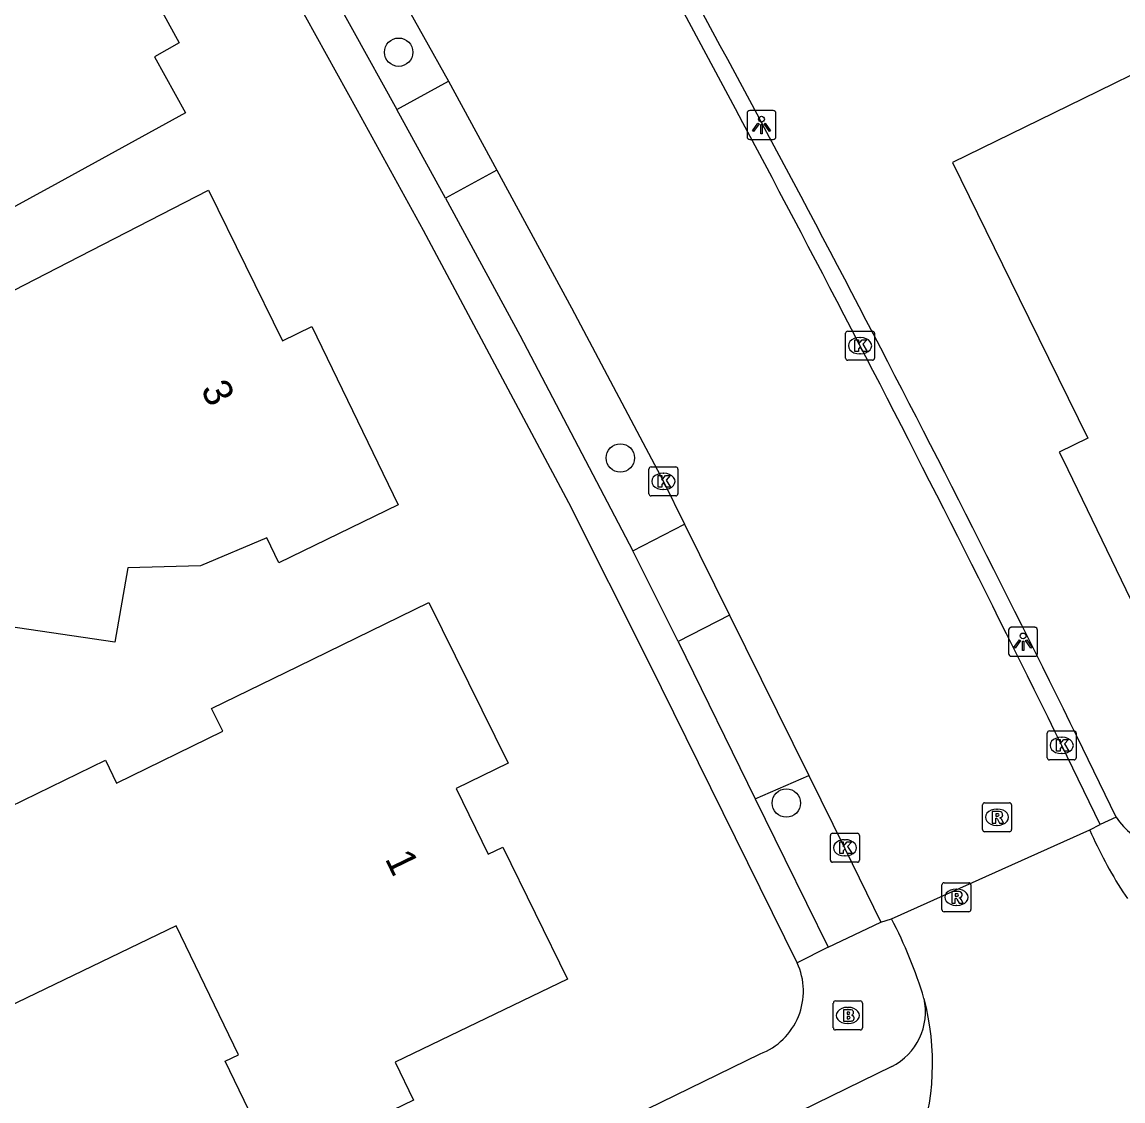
# Model space of a CAD drawing. Extents: x 160457 to 162082, y 388340 to 389736.
# Drawn here: x 161102.8 to 161140.74, y 389203.36 to 389240.55 of the extents above; entities that cross this region are included whole.
import ezdxf

# ---------------------------------------------------------------- set-up
doc = ezdxf.new("R2010")
doc.units = 0
for name, color, linetype in [('IMGEO_Boom', 7, 'Continuous'), ('IMGEO_Brandkraan', 7, 'Continuous'), ('IMGEO_Fietspad_gesloten', 7, 'Continuous'), ('IMGEO_Kolk', 7, 'Continuous'), ('IMGEO_Lichtpunt', 7, 'Continuous'), ('IMGEO_Pand', 7, 'Continuous'), ('IMGEO_Pand_nummerreeks', 7, 'Continuous'), ('IMGEO_Parkeervlak_halfverhard', 7, 'Continuous'), ('IMGEO_Rijbaan_lokaal_gesloten', 7, 'Continuous'), ('IMGEO_Rijbaan_lokaal_open', 7, 'Continuous'), ('IMGEO_Rioolput', 7, 'Continuous'), ('IMGEO_Voetpad_open', 7, 'Continuous')]:
    doc.layers.add(name, color=color, linetype=linetype)

msp = doc.modelspace()

# ---------------------------------------------------------------- linework, layer by layer
at = {"layer": 'IMGEO_Boom'}
for centre in [(161115.782, 389239.51), (161123.422, 389225.525), (161129.143, 389213.629)]:
    msp.add_circle(centre, 0.489, dxfattribs=at)
at = {"layer": 'IMGEO_Brandkraan'}
for p, q in [((161130.761, 389205.88), (161130.761, 389206.732)), ((161130.836, 389206.806), (161131.688, 389206.806)), ((161131.762, 389206.732), (161131.762, 389205.88)), ((161131.249, 389206.586), (161131.274, 389206.586)), ((161131.272, 389206.026), (161131.247, 389206.026)), ((161131.688, 389205.806), (161130.836, 389205.806))]:
    msp.add_line(p, q, dxfattribs=at)
for points in [[(161130.761, 389205.88), (161130.761, 389206.732)], [(161130.836, 389206.806), (161131.688, 389206.806)], [(161131.762, 389206.732), (161131.762, 389205.88)], [(161131.109, 389206.506), (161131.109, 389206.106), (161131.322, 389206.106)], [(161131.34, 389206.506), (161131.109, 389206.506)], [(161131.288, 389206.425), (161131.234, 389206.425), (161131.234, 389206.349)], [(161131.234, 389206.349), (161131.287, 389206.349)], [(161131.296, 389206.273), (161131.234, 389206.273), (161131.234, 389206.192)], [(161131.234, 389206.192), (161131.296, 389206.192)], [(161131.688, 389205.806), (161130.836, 389205.806)]]:
    msp.add_lwpolyline(points, dxfattribs=at)
for centre, radius, start, end in [((161130.838, 389206.73), 0.0765, 91.552, 178.448), ((161130.838, 389206.73), 0.0765, 91.552, 178.448), ((161131.686, 389206.73), 0.0765, 1.552, 88.448), ((161131.686, 389206.73), 0.0765, 1.552, 88.448), ((161131.289, 389206.387), 0.0379, 267.8285, 90.9355), ((161131.344, 389206.361), 0.145, 59.4692, 91.5367), ((161131.369, 389206.408), 0.0922, 285.5137, 58.1501), ((161131.374, 389206.216), 0.105, 301.3115, 78.989), ((161131.297, 389206.232), 0.0404, 269.8759, 90.5077), ((161131.328, 389206.357), 0.251, 268.6676, 293.5347), ((161130.838, 389205.882), 0.0765, 181.552, 268.448), ((161130.838, 389205.882), 0.0765, 181.552, 268.448), ((161131.686, 389205.882), 0.0765, 271.552, 358.448), ((161131.686, 389205.882), 0.0765, 271.552, 358.448)]:
    msp.add_arc(centre, radius, start, end, dxfattribs=at)
for centre, major_axis, ratio, start_param, end_param in [((161131.248, 389206.306), (-0.387, 0.002), 0.722429, 4.712389, 7.853982), ((161131.273, 389206.306), (-0.39, 0.002), 0.717154, 1.570796, 4.712389)]:
    msp.add_ellipse(centre, major_axis=major_axis, ratio=ratio, start_param=start_param, end_param=end_param, dxfattribs=at)
at = {"layer": 'IMGEO_Fietspad_gesloten'}
msp.add_lwpolyline([(161132.774, 389204.546), (161021.386, 389150.057), (161000, 389139.59), (160954.879, 389117.505), (160945.498, 389112.928)], dxfattribs=at)
msp.add_arc((161131.822, 389206.434), 2.115, 296.7615, 12.5545, dxfattribs=at)
at = {"layer": 'IMGEO_Kolk'}
for p, q in [((161131.181, 389228.968), (161131.181, 389229.82)), ((161131.256, 389229.894), (161132.108, 389229.894)), ((161132.182, 389229.82), (161132.182, 389228.968)), ((161131.669, 389229.674), (161131.694, 389229.674)), ((161131.692, 389229.114), (161131.667, 389229.114)), ((161132.108, 389228.894), (161131.256, 389228.894)), ((161124.405, 389224.289), (161124.405, 389225.141)), ((161124.48, 389225.215), (161125.332, 389225.215)), ((161124.893, 389224.995), (161124.918, 389224.995)), ((161125.406, 389225.141), (161125.406, 389224.289)), ((161125.332, 389224.215), (161124.48, 389224.215)), ((161124.916, 389224.435), (161124.891, 389224.435)), ((161138.131, 389215.19), (161138.131, 389216.042)), ((161138.206, 389216.116), (161139.058, 389216.116)), ((161138.619, 389215.896), (161138.644, 389215.896)), ((161139.132, 389216.042), (161139.132, 389215.19)), ((161139.058, 389215.116), (161138.206, 389215.116)), ((161138.642, 389215.336), (161138.617, 389215.336)), ((161130.662, 389211.66), (161130.662, 389212.512)), ((161130.737, 389212.586), (161131.589, 389212.586)), ((161131.15, 389212.366), (161131.175, 389212.366)), ((161131.663, 389212.512), (161131.663, 389211.66)), ((161131.173, 389211.806), (161131.148, 389211.806)), ((161131.589, 389211.586), (161130.737, 389211.586))]:
    msp.add_line(p, q, dxfattribs=at)
for points in [[(161131.181, 389228.968), (161131.181, 389229.82)], [(161131.256, 389229.894), (161132.108, 389229.894)], [(161132.182, 389229.82), (161132.182, 389228.968)], [(161131.502, 389229.594), (161131.625, 389229.594), (161131.625, 389229.443), (161131.755, 389229.594), (161131.919, 389229.594), (161131.773, 389229.443), (161131.926, 389229.194), (161131.774, 389229.194), (161131.689, 389229.358), (161131.625, 389229.291), (161131.625, 389229.194), (161131.502, 389229.194), (161131.502, 389229.594)], [(161132.108, 389228.894), (161131.256, 389228.894)], [(161124.405, 389224.289), (161124.405, 389225.141)], [(161124.48, 389225.215), (161125.332, 389225.215)], [(161124.726, 389224.915), (161124.849, 389224.915), (161124.849, 389224.764), (161124.979, 389224.915), (161125.143, 389224.915), (161124.997, 389224.764), (161125.15, 389224.515), (161124.998, 389224.515), (161124.913, 389224.679), (161124.849, 389224.612), (161124.849, 389224.515), (161124.726, 389224.515), (161124.726, 389224.915)], [(161125.406, 389225.141), (161125.406, 389224.289)], [(161125.332, 389224.215), (161124.48, 389224.215)], [(161138.131, 389215.19), (161138.131, 389216.042)], [(161138.206, 389216.116), (161139.058, 389216.116)], [(161138.452, 389215.816), (161138.575, 389215.816), (161138.575, 389215.665), (161138.705, 389215.816), (161138.869, 389215.816), (161138.723, 389215.665), (161138.876, 389215.416), (161138.724, 389215.416), (161138.639, 389215.58), (161138.575, 389215.513), (161138.575, 389215.416), (161138.452, 389215.416), (161138.452, 389215.816)], [(161139.132, 389216.042), (161139.132, 389215.19)], [(161139.058, 389215.116), (161138.206, 389215.116)], [(161130.662, 389211.66), (161130.662, 389212.512)], [(161130.737, 389212.586), (161131.589, 389212.586)], [(161131.663, 389212.512), (161131.663, 389211.66)], [(161130.983, 389212.286), (161131.106, 389212.286), (161131.106, 389212.135), (161131.236, 389212.286), (161131.4, 389212.286), (161131.254, 389212.135), (161131.407, 389211.886), (161131.255, 389211.886), (161131.17, 389212.05), (161131.106, 389211.983), (161131.106, 389211.886), (161130.983, 389211.886), (161130.983, 389212.286)], [(161131.589, 389211.586), (161130.737, 389211.586)]]:
    msp.add_lwpolyline(points, dxfattribs=at)
for centre, start, end in [((161131.258, 389229.818), 91.552, 178.448), ((161131.258, 389229.818), 91.552, 178.448), ((161132.106, 389229.818), 1.552, 88.448), ((161132.106, 389229.818), 1.552, 88.448), ((161131.258, 389228.97), 181.552, 268.448), ((161131.258, 389228.97), 181.552, 268.448), ((161132.106, 389228.97), 271.552, 358.448), ((161132.106, 389228.97), 271.552, 358.448), ((161124.482, 389225.139), 91.552, 178.448), ((161124.482, 389225.139), 91.552, 178.448), ((161125.33, 389225.139), 1.552, 88.448), ((161125.33, 389225.139), 1.552, 88.448), ((161124.482, 389224.291), 181.552, 268.448), ((161124.482, 389224.291), 181.552, 268.448), ((161125.33, 389224.291), 271.552, 358.448), ((161125.33, 389224.291), 271.552, 358.448), ((161138.208, 389216.04), 91.552, 178.448), ((161138.208, 389216.04), 91.552, 178.448), ((161139.056, 389216.04), 1.552, 88.448), ((161139.056, 389216.04), 1.552, 88.448), ((161138.208, 389215.192), 181.552, 268.448), ((161138.208, 389215.192), 181.552, 268.448), ((161139.056, 389215.192), 271.552, 358.448), ((161139.056, 389215.192), 271.552, 358.448), ((161130.739, 389212.51), 91.552, 178.448), ((161130.739, 389212.51), 91.552, 178.448), ((161131.587, 389212.51), 1.552, 88.448), ((161131.587, 389212.51), 1.552, 88.448), ((161130.739, 389211.662), 181.552, 268.448), ((161130.739, 389211.662), 181.552, 268.448), ((161131.587, 389211.662), 271.552, 358.448), ((161131.587, 389211.662), 271.552, 358.448)]:
    msp.add_arc(centre, 0.0765, start, end, dxfattribs=at)
for centre, major_axis, ratio, start_param, end_param in [((161131.668, 389229.394), (-0.387, 0.002), 0.722429, 4.712389, 7.853982), ((161131.693, 389229.394), (-0.39, 0.002), 0.717154, 1.570796, 4.712389), ((161124.892, 389224.715), (-0.387, 0.002), 0.722429, 4.712389, 7.853982), ((161124.917, 389224.715), (-0.39, 0.002), 0.717154, 1.570796, 4.712389), ((161138.618, 389215.616), (-0.387, 0.002), 0.722429, 4.712389, 7.853982), ((161138.643, 389215.616), (-0.39, 0.002), 0.717154, 1.570796, 4.712389), ((161131.149, 389212.086), (-0.387, 0.002), 0.722429, 4.712389, 7.853982), ((161131.174, 389212.086), (-0.39, 0.002), 0.717154, 1.570796, 4.712389)]:
    msp.add_ellipse(centre, major_axis=major_axis, ratio=ratio, start_param=start_param, end_param=end_param, dxfattribs=at)
at = {"layer": 'IMGEO_Lichtpunt'}
for p, q in [((161127.787, 389237.405), (161127.787, 389236.598)), ((161127.787, 389237.405), (161127.787, 389236.598)), ((161128.689, 389237.5), (161127.881, 389237.5)), ((161128.689, 389237.5), (161127.881, 389237.5)), ((161128.783, 389236.598), (161128.783, 389237.405)), ((161128.783, 389236.598), (161128.783, 389237.405)), ((161127.881, 389236.504), (161128.689, 389236.504)), ((161127.881, 389236.504), (161128.689, 389236.504)), ((161136.8, 389219.591), (161136.8, 389218.784)), ((161136.8, 389219.591), (161136.8, 389218.784)), ((161137.702, 389219.686), (161136.894, 389219.686)), ((161137.702, 389219.686), (161136.894, 389219.686)), ((161137.796, 389218.784), (161137.796, 389219.591)), ((161137.796, 389218.784), (161137.796, 389219.591)), ((161136.894, 389218.69), (161137.702, 389218.69)), ((161136.894, 389218.69), (161137.702, 389218.69))]:
    msp.add_line(p, q, dxfattribs=at)
for points in [[(161128.161, 389237.069), (161128.2, 389237.041), (161128.012, 389236.779), (161127.974, 389236.806), (161128.161, 389237.069)], [(161128.263, 389237.021), (161128.31, 389237.021), (161128.31, 389236.699), (161128.263, 389236.699), (161128.263, 389237.021)], [(161128.373, 389237.041), (161128.411, 389237.068), (161128.598, 389236.806), (161128.559, 389236.778), (161128.373, 389237.041)], [(161137.174, 389219.255), (161137.213, 389219.227), (161137.025, 389218.965), (161136.987, 389218.992), (161137.174, 389219.255)], [(161137.276, 389219.207), (161137.323, 389219.207), (161137.323, 389218.885), (161137.276, 389218.885), (161137.276, 389219.207)], [(161137.386, 389219.227), (161137.424, 389219.254), (161137.611, 389218.992), (161137.572, 389218.964), (161137.386, 389219.227)]]:
    msp.add_lwpolyline(points, dxfattribs=at)
for centre in [(161128.286, 389237.203), (161137.299, 389219.389)]:
    msp.add_circle(centre, 0.0994, dxfattribs=at)
for centre, start, end in [((161127.881, 389237.405), 90, 180), ((161127.881, 389237.405), 90, 180), ((161128.689, 389237.405), 0, 90), ((161128.689, 389237.405), 0, 90), ((161127.881, 389236.598), 180, 270), ((161127.881, 389236.598), 180, 270), ((161128.689, 389236.598), 270, 0), ((161128.689, 389236.598), 270, 360), ((161136.894, 389219.591), 90, 180), ((161136.894, 389219.591), 90, 180), ((161137.702, 389219.591), 0, 90), ((161137.702, 389219.591), 0, 90), ((161136.894, 389218.784), 180, 270), ((161136.894, 389218.784), 180, 270), ((161137.702, 389218.784), 270, 0), ((161137.702, 389218.784), 270, 360)]:
    msp.add_arc(centre, 0.0946, start, end, dxfattribs=at)
at = {"layer": 'IMGEO_Pand'}
for points in [[(161101.461, 389247.888), (161103.359, 389244.42), (161102.999, 389244.223), (161103.903, 389242.572), (161105.229, 389243.298), (161105.81, 389242.236), (161106.653, 389242.697), (161108.224, 389239.83), (161107.364, 389239.355), (161108.435, 389237.415), (161104.051, 389235.012), (161102.075, 389233.928), (161101.705, 389234.602), (161100.916, 389234.17), (161098.784, 389238.06), (161095.349, 389236.177), (161094.701, 389237.36), (161090.934, 389235.294), (161091.582, 389234.112), (161086.492, 389231.321), (161082.931, 389237.792), (161097.071, 389245.496), (161101.461, 389247.888)], [(161151.903, 389228.914), (161151.442, 389229.855), (161147.592, 389227.973), (161142.085, 389239.234), (161139.363, 389237.904), (161134.871, 389235.707), (161137.17, 389231.022), (161139.53, 389226.212), (161138.545, 389225.728), (161138.666, 389225.479), (161142.524, 389217.515), (161146.676, 389219.529), (161146.182, 389220.537), (161154.098, 389224.422), (161151.903, 389228.914)], [(161104.789, 389232.469), (161109.234, 389234.758), (161111.785, 389229.558), (161112.787, 389230.05), (161115.765, 389223.904), (161111.653, 389221.91), (161111.238, 389222.765), (161108.959, 389221.804), (161106.449, 389221.732), (161106.002, 389219.17), (161099.365, 389220.153), (161100.221, 389225.934), (161099.243, 389225.454), (161097.613, 389228.776), (161104.789, 389232.469)], [(161112.331, 389218.351), (161116.825, 389220.541), (161119.553, 389215.002), (161117.767, 389214.135), (161118.868, 389211.864), (161119.371, 389212.108), (161121.595, 389207.563), (161115.66, 389204.693), (161116.29, 389203.389), (161112.018, 389201.315), (161111.4, 389202.597), (161110.943, 389202.376), (161109.806, 389204.734), (161110.263, 389204.954), (161108.119, 389209.4), (161100.366, 389205.661), (161098.17, 389210.154), (161097.659, 389211.201), (161105.678, 389215.109), (161106.063, 389214.318), (161109.722, 389216.101), (161109.337, 389216.892), (161112.331, 389218.351)]]:
    msp.add_lwpolyline(points, dxfattribs=at)
at = {"layer": 'IMGEO_Parkeervlak_halfverhard'}
msp.add_lwpolyline([(161128.073, 389213.773), (161129.915, 389214.577)], dxfattribs=at)
at = {"layer": 'IMGEO_Rijbaan_lokaal_gesloten'}
for points in [[(161111.37, 389249.563), (161115.781, 389241.603), (161117.496, 389238.518)], [(161117.496, 389238.518), (161119.164, 389235.439)], [(161119.164, 389235.439), (161121.741, 389230.696), (161124.905, 389224.715), (161125.633, 389223.242)], [(161125.633, 389223.242), (161127.185, 389220.104)], [(161127.185, 389220.104), (161129.915, 389214.577)], [(161139.961, 389212.89), (161138.634, 389215.616)], [(161129.915, 389214.577), (161131.159, 389212.057), (161132.398, 389209.522)], [(161139.602, 389212.7), (161139.961, 389212.89)], [(161132.768, 389209.638), (161139.602, 389212.7)], [(161140.743, 389210.568), (161140.904, 389210.334)], [(161132.398, 389209.522), (161132.768, 389209.638)]]:
    msp.add_lwpolyline(points, dxfattribs=at)
for centre, radius, start, end in [((160484.342, 388894.188), 728.981, 26.163042, 28.858864), ((161152.677, 389218.326), 14.235, 203.2822, 213.0272), ((161118.446, 389202.203), 16.136, 16.8999, 27.4355), ((161125.626, 389204.663), 8.556, 339.6314, 15.1145)]:
    msp.add_arc(centre, radius, start, end, dxfattribs=at)
at = {"layer": 'IMGEO_Rijbaan_lokaal_open'}
for points in [[(161129.515, 389208.121), (161128.667, 389209.847), (161124.418, 389218.46), (161121.642, 389223.978), (161116.639, 389233.369), (161114.362, 389237.499), (161108.662, 389247.813), (161107.912, 389249.15), (161107.422, 389250), (161104.021, 389255.817), (161098.991, 389264.165), (161093.545, 389273.014), (161090.914, 389277.202), (161084.614, 389287.011), (161082.686, 389289.944), (161077.206, 389297.94), (161073.464, 389303.291)], [(161109.611, 389248.577), (161115.718, 389237.541)], [(161117.402, 389234.483), (161115.718, 389237.541)], [(161117.402, 389234.483), (161119.956, 389229.754), (161123.848, 389222.317)], [(161125.411, 389219.2), (161123.848, 389222.317)], [(161125.411, 389219.2), (161128.073, 389213.773)], [(161128.073, 389213.773), (161129.094, 389211.69), (161130.588, 389208.663)], [(161130.588, 389208.663), (161129.515, 389208.121)]]:
    msp.add_lwpolyline(points, dxfattribs=at)
at = {"layer": 'IMGEO_Rioolput'}
for p, q in [((161135.901, 389212.714), (161135.901, 389213.566)), ((161135.976, 389213.64), (161136.828, 389213.64)), ((161136.902, 389213.566), (161136.902, 389212.714)), ((161136.389, 389213.42), (161136.414, 389213.42)), ((161136.412, 389212.86), (161136.387, 389212.86)), ((161136.828, 389212.64), (161135.976, 389212.64)), ((161134.578, 389210.881), (161135.43, 389210.881)), ((161134.503, 389209.955), (161134.503, 389210.807)), ((161134.991, 389210.661), (161135.016, 389210.661)), ((161135.504, 389210.807), (161135.504, 389209.955)), ((161135.014, 389210.101), (161134.989, 389210.101)), ((161135.43, 389209.881), (161134.578, 389209.881))]:
    msp.add_line(p, q, dxfattribs=at)
for points in [[(161135.901, 389212.714), (161135.901, 389213.566)], [(161135.976, 389213.64), (161136.828, 389213.64)], [(161136.902, 389213.566), (161136.902, 389212.714)], [(161136.49, 389213.338), (161136.238, 389213.34), (161136.238, 389212.94)], [(161136.416, 389213.259), (161136.362, 389213.259), (161136.362, 389213.178)], [(161136.362, 389213.178), (161136.414, 389213.178)], [(161136.238, 389212.94), (161136.362, 389212.94), (161136.362, 389213.102), (161136.373, 389213.102)], [(161136.42, 389213.073), (161136.491, 389212.94), (161136.631, 389212.94), (161136.566, 389213.066)], [(161136.828, 389212.64), (161135.976, 389212.64)], [(161134.578, 389210.881), (161135.43, 389210.881)], [(161134.503, 389209.955), (161134.503, 389210.807)], [(161135.092, 389210.579), (161134.84, 389210.581), (161134.84, 389210.181)], [(161135.018, 389210.5), (161134.964, 389210.5), (161134.964, 389210.419)], [(161135.504, 389210.807), (161135.504, 389209.955)], [(161134.84, 389210.181), (161134.964, 389210.181), (161134.964, 389210.343), (161134.975, 389210.343)], [(161134.964, 389210.419), (161135.016, 389210.419)], [(161135.022, 389210.314), (161135.093, 389210.181), (161135.233, 389210.181), (161135.168, 389210.307)], [(161135.43, 389209.881), (161134.578, 389209.881)]]:
    msp.add_lwpolyline(points, dxfattribs=at)
for centre, radius, start, end in [((161135.978, 389213.564), 0.0765, 91.552, 178.448), ((161135.978, 389213.564), 0.0765, 91.552, 178.448), ((161136.826, 389213.564), 0.0765, 1.552, 88.448), ((161136.826, 389213.564), 0.0765, 1.552, 88.448), ((161136.398, 389213.367), 0.19, 274.7715, 282.9687), ((161136.422, 389213.163), 0.0964, 77.0061, 93.1865), ((161136.436, 389213.22), 0.0378, 276.6634, 79.6772), ((161136.489, 389213.228), 0.109, 350.3612, 89.416), ((161136.487, 389213.228), 0.112, 277.5842, 350.9817), ((161136.471, 389213.013), 0.108, 29.5134, 73.7905), ((161136.372, 389213.049), 0.0533, 26.0293, 88.6989), ((161135.978, 389212.716), 0.0765, 181.552, 268.448), ((161135.978, 389212.716), 0.0765, 181.552, 268.448), ((161136.826, 389212.716), 0.0765, 271.552, 358.448), ((161136.826, 389212.716), 0.0765, 271.552, 358.448), ((161134.58, 389210.805), 0.0765, 91.552, 178.448), ((161134.58, 389210.805), 0.0765, 91.552, 178.448), ((161135.428, 389210.805), 0.0765, 1.552, 88.448), ((161135.428, 389210.805), 0.0765, 1.552, 88.448), ((161135.024, 389210.404), 0.0964, 77.0061, 93.1865), ((161135.038, 389210.461), 0.0378, 276.6634, 79.6772), ((161135.091, 389210.469), 0.109, 350.3612, 89.416), ((161134.974, 389210.29), 0.0533, 26.0293, 88.6989), ((161135, 389210.608), 0.19, 274.7715, 282.9687), ((161135.089, 389210.469), 0.112, 277.5842, 350.9817), ((161135.073, 389210.254), 0.108, 29.5134, 73.7905), ((161134.58, 389209.957), 0.0765, 181.552, 268.448), ((161134.58, 389209.957), 0.0765, 181.552, 268.448), ((161135.428, 389209.957), 0.0765, 271.552, 358.448), ((161135.428, 389209.957), 0.0765, 271.552, 358.448)]:
    msp.add_arc(centre, radius, start, end, dxfattribs=at)
for centre, major_axis, ratio, start_param, end_param in [((161136.388, 389213.14), (-0.387, 0.002), 0.722429, 4.712389, 7.853982), ((161136.413, 389213.14), (-0.39, 0.002), 0.717154, 1.570796, 4.712389), ((161134.99, 389210.381), (-0.387, 0.002), 0.722429, 4.712389, 7.853982), ((161135.015, 389210.381), (-0.39, 0.002), 0.717154, 1.570796, 4.712389)]:
    msp.add_ellipse(centre, major_axis=major_axis, ratio=ratio, start_param=start_param, end_param=end_param, dxfattribs=at)
at = {"layer": 'IMGEO_Voetpad_open'}
for points in [[(161115.718, 389237.541), (161117.496, 389238.518)], [(161119.164, 389235.439), (161117.402, 389234.483)], [(161123.848, 389222.317), (161125.633, 389223.242)], [(161127.185, 389220.104), (161125.411, 389219.2)], [(161140.512, 389213.146), (161139.163, 389215.914)], [(161140.512, 389213.146), (161139.961, 389212.89)], [(161130.588, 389208.663), (161132.398, 389209.522)], [(161103.983, 389193.135), (161128.237, 389204.982)]]:
    msp.add_lwpolyline(points, dxfattribs=at)
for centre, radius, start, end in [((160531.087, 388917.042), 677.555, 26.174332, 29.07563), ((161142.326, 389214.275), 2.137, 211.8906, 296.2296), ((161127.417, 389207.145), 2.313, 290.7507, 24.9433)]:
    msp.add_arc(centre, radius, start, end, dxfattribs=at)

# ---------------------------------------------------------------- texts
at = {"layer": 'IMGEO_Pand_nummerreeks'}
for s, rotation, p in [('3', 296.1315, (161108.947, 389227.897)), ('1', 295.8645, (161115.296, 389211.714))]:
    msp.add_text(s, height=1, rotation=rotation, dxfattribs=at).set_placement(p)

doc.saveas('drawing.dxf')
